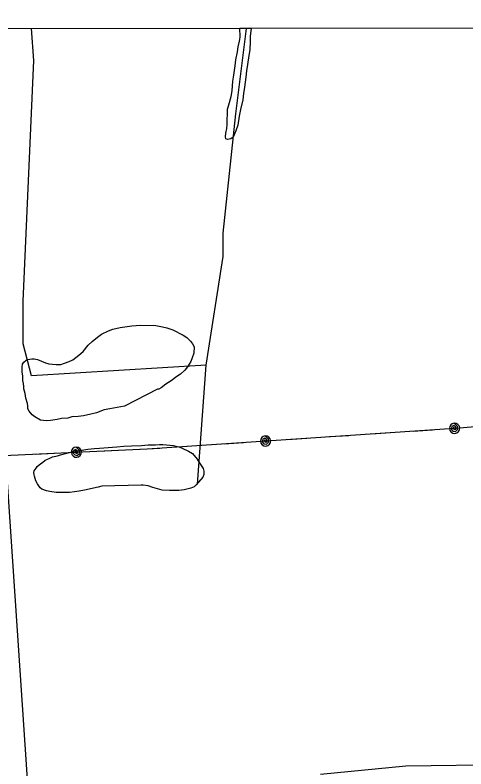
# Model space of a CAD drawing. Extents: x 3297716 to 3335574, y 688621 to 713991.
# Drawn here: x 3310350 to 3311145, y 710888 to 712216 of the extents above; entities that cross this region are included whole.
import ezdxf

# ---------------------------------------------------------------- set-up
doc = ezdxf.new("R2010")
doc.units = 0
for name, color, linetype in [('V-GRID-FRAM', 7, 'Continuous'), ('V-SITE-VEGE', 7, 'Continuous'), ('V-TOPO-SHOR', 7, 'Continuous'), ('V-UTIL-LINE', 7, 'Continuous')]:
    doc.layers.add(name, color=color, linetype=linetype)

msp = doc.modelspace()

# ---------------------------------------------------------------- linework, layer by layer
at = {"layer": 'V-GRID-FRAM'}
msp.add_lwpolyline([(3301838.5, 712184.2), (3333346.2, 712216.3), (3333372.6, 694031.5), (3301849.1, 693999.4), (3301838.5, 712184.2)], dxfattribs=at)
at = {"layer": 'V-SITE-VEGE'}
for p, q in [((3310746.3, 712193.3), (3310766.4, 712193.3)), ((3310746.7, 712177.8), (3310746.3, 712193.3)), ((3310766.4, 712193.3), (3310764.8, 712178.8)), ((3310764.8, 712178.8), (3310764.6, 712169.8)), ((3310743.4, 712160.2), (3310746, 712170.2)), ((3310746, 712170.2), (3310746.1, 712173)), ((3310746.1, 712173), (3310746.7, 712177.8)), ((3310764.6, 712169.8), (3310763.7, 712155)), ((3310739.5, 712137.5), (3310742.2, 712151.7)), ((3310742.2, 712151.7), (3310743.4, 712160.2)), ((3310763.7, 712155), (3310762.1, 712145)), ((3310762.1, 712145), (3310759.8, 712128.9)), ((3310735.5, 712110.4), (3310737.8, 712126.6)), ((3310737.8, 712126.6), (3310739.5, 712137.5)), ((3310759.8, 712128.9), (3310758.1, 712118)), ((3310758.1, 712118), (3310756.9, 712106.6)), ((3310732.5, 712082.9), (3310733.9, 712100)), ((3310733.9, 712100), (3310735.5, 712110.4)), ((3310756.9, 712106.6), (3310754.6, 712089.5)), ((3310754.6, 712089.5), (3310752.9, 712078.1)), ((3310727.2, 712058.2), (3310730.9, 712072.9)), ((3310730.9, 712072.9), (3310732.5, 712082.9)), ((3310752.9, 712078.1), (3310751.7, 712067.2)), ((3310751.7, 712067.2), (3310747.5, 712049.7)), ((3310724, 712023.5), (3310724.6, 712050.2)), ((3310724.6, 712050.2), (3310727.2, 712058.2)), ((3310747.5, 712049.7), (3310745.3, 712038.3)), ((3310745.3, 712038.3), (3310742.5, 712022.2)), ((3310723.3, 712016.4), (3310724, 712023.5)), ((3310742.5, 712022.2), (3310739.4, 712012.2)), ((3310721.1, 712001.7), (3310721.7, 712008.4)), ((3310721.7, 712008.4), (3310723.3, 712016.4)), ((3310739.4, 712012.2), (3310734.4, 712001.4)), ((3310721.5, 711997.9), (3310721.1, 712001.7)), ((3310724.3, 711996.9), (3310721.5, 711997.9)), ((3310730.5, 711998.1), (3310724.3, 711996.9)), ((3310734.4, 712001.4), (3310730.5, 711998.1))]:
    msp.add_line(p, q, dxfattribs=at)
for points in [[(3310542.8, 711527.2), (3310517.4, 711522.6), (3310507.4, 711520.4), (3310493.5, 711515.5), (3310483.9, 711512.9), (3310470.9, 711509.9), (3310461.4, 711508.7), (3310449.9, 711508), (3310443.2, 711505.8), (3310431.8, 711505.1), (3310424.1, 711503.8), (3310412.7, 711501.7), (3310405.5, 711501.4), (3310395, 711502.1), (3310385.2, 711508.1), (3310380, 711512), (3310374.9, 711518.3), (3310372.6, 711522.2), (3310372.3, 711527.9), (3310371.9, 711531.7), (3310369.3, 711541.3), (3310368.1, 711549.4), (3310365.4, 711557.6), (3310365.5, 711561.4), (3310365.1, 711567.1), (3310363.8, 711572.4), (3310363.5, 711580.5), (3310362.3, 711586.7), (3310362.5, 711596.2), (3310363.1, 711601), (3310365.5, 711604.7), (3310369.4, 711608), (3310372.8, 711609.3), (3310379.5, 711610.6), (3310383.8, 711610.5), (3310389.5, 711609.4), (3310403.6, 711603.4), (3310409.8, 711601.8), (3310422.6, 711600.5), (3310430.7, 711600.3), (3310437.4, 711602.6), (3310445.6, 711605.7), (3310451.8, 711608.9), (3310462.5, 711616.7), (3310470.3, 711623.2), (3310479.1, 711634.5), (3310485.9, 711641), (3310495.6, 711648.8), (3310502.4, 711653.9), (3310514.9, 711659.8), (3310522.2, 711663), (3310535.1, 711665.5), (3310556.1, 711668.4), (3310570.9, 711669.9), (3310598.5, 711669.3), (3310609.9, 711667.1), (3310617.9, 711665), (3310627.9, 711661.5), (3310646.7, 711652), (3310652.8, 711648), (3310659.3, 711641.7), (3310663, 711636.8), (3310665.7, 711631.5), (3310665.5, 711620.6), (3310662.4, 711612.5), (3310659.9, 711605.5), (3310654, 711596.1), (3310649.1, 711590.5), (3310641.7, 711583.5), (3310635.5, 711579.4), (3310625.3, 711571.5), (3310615.6, 711566), (3310607.4, 711559.5), (3310603.5, 711557.2), (3310601.1, 711556.8)], [(3310503.3, 711385.8), (3310496.6, 711384), (3310472.2, 711378.9), (3310463.1, 711377.2), (3310454.9, 711375.9), (3310445.9, 711374.7), (3310438.7, 711374.9), (3310430.2, 711374.6), (3310422.5, 711374.8), (3310411.1, 711376.5), (3310405.5, 711378), (3310397.4, 711380.6), (3310394.6, 711383.1), (3310389.6, 711389.9), (3310386.8, 711395.6), (3310384.2, 711403.8), (3310383.7, 711406.2), (3310383.4, 711410), (3310383.9, 711413.3), (3310387.3, 711417.5), (3310389.3, 711420.8), (3310395.6, 711425.9), (3310398.5, 711427.7), (3310403.4, 711431.9), (3310405.8, 711433.3), (3310411.6, 711435.5), (3310415.9, 711437.8), (3310425, 711439.5), (3310430.3, 711441.3), (3310441.3, 711444.4), (3310448.5, 711446.1), (3310455.2, 711448.3), (3310465.7, 711449), (3310471.5, 711450.3), (3310478.6, 711451.1), (3310490.1, 711452.7), (3310498.7, 711453), (3310514.4, 711454.1), (3310529.7, 711455.6), (3310542.1, 711456.3), (3310555.4, 711457.4), (3310573.1, 711457.9), (3310584.5, 711458.6), (3310597.9, 711458.8), (3310604.6, 711459.6), (3310610.7, 711459.4), (3310629.3, 711457.6), (3310638.7, 711455.4), (3310644.9, 711452.9), (3310655.7, 711447.9), (3310662.8, 711443.5), (3310671.1, 711433.7), (3310675.7, 711426), (3310681.7, 711417.3), (3310683, 711412.5), (3310682.8, 711406.3), (3310680.8, 711401.6), (3310669.6, 711388.5), (3310665.7, 711384.8), (3310659.9, 711382.6), (3310648.4, 711379.5), (3310638.8, 711378.3), (3310622.2, 711378.2), (3310609.3, 711379), (3310593.2, 711383.6), (3310584.7, 711386.7), (3310575.7, 711387.9), (3310572.4, 711387.9)]]:
    msp.add_lwpolyline(points, close=True, dxfattribs=at)
at = {"layer": 'V-TOPO-SHOR'}
for points in [[(3310671.9, 711389.3), (3310686.9, 711599.5), (3310379.1, 711580.7), (3310364.1, 711637), (3310364.1, 711712.1), (3310382.9, 712136.3), (3310379.1, 712192.6)], [(3310686.9, 711599.5), (3310717, 711790.9), (3310717, 711832.2), (3310739.5, 712042.4), (3310758.3, 712192.6)], [(3310334.1, 711419.3), (3310386.6, 710642.2), (3310390.4, 710484.6), (3310386.6, 710304.4), (3310397.9, 710263.1), (3310427.9, 709790.1)], [(3311217.2, 710894.7), (3311038.9, 710892.8), (3310888.7, 710877.8)]]:
    msp.add_lwpolyline(points, dxfattribs=at)
at = {"layer": 'V-UTIL-LINE'}
for points in [[(3307478.6, 712190), (3307010.7, 711270.2), (3307283.4, 711286.1), (3309482.3, 711400.6), (3310583, 711451.7), (3311133.8, 711488.7), (3315308.4, 711846.1)], [(3311124.9, 711488.1), (3311123.1, 711490.3), (3311122.4, 711488.1), (3311124.2, 711486), (3311127.1, 711486.5), (3311127, 711489.9), (3311123.6, 711493.1), (3311119.8, 711491.1), (3311118.8, 711486.3), (3311122.1, 711483.1), (3311126.6, 711482.4), (3311130.1, 711485.7), (3311130, 711491.2), (3311124.3, 711497.1), (3311120.9, 711496.1), (3311118.1, 711494), (3311116.4, 711491), (3311115.9, 711487.5), (3311116.8, 711484.1), (3311119, 711481.3), (3311122, 711479.6), (3311125.5, 711479.1), (3311128.9, 711480), (3311131.7, 711482.2), (3311133.4, 711485.2), (3311133.9, 711488.7), (3311133, 711492.1), (3311130.8, 711494.9), (3311127.8, 711496.6), (3311124.3, 711497.1)], [(3310791.6, 711465.7), (3310789.9, 711467.9), (3310789.2, 711465.7), (3310791, 711463.6), (3310793.8, 711464.1), (3310793.8, 711467.5), (3310790.3, 711470.7), (3310786.6, 711468.7), (3310785.6, 711463.9), (3310788.9, 711460.7), (3310793.3, 711460), (3310796.8, 711463.3), (3310796.8, 711468.9), (3310791, 711474.7), (3310787.7, 711473.8), (3310784.9, 711471.6), (3310783.1, 711468.6), (3310782.7, 711465.1), (3310783.6, 711461.7), (3310785.7, 711458.9), (3310788.8, 711457.2), (3310792.3, 711456.7), (3310795.6, 711457.6), (3310798.4, 711459.8), (3310800.2, 711462.8), (3310800.6, 711466.3), (3310799.7, 711469.7), (3310797.6, 711472.5), (3310794.5, 711474.2), (3310791, 711474.7)], [(3310904.4, 711473.3), (3310938.3, 711475.5)], [(3310978.2, 711478.2), (3311012.1, 711480.5)], [(3311052.1, 711483.2), (3311086, 711485.5)], [(3310718.8, 711460.8), (3310752.7, 711463.1)], [(3310830.6, 711468.3), (3310864.5, 711470.6)], [(3310458.3, 711445.9), (3310456.5, 711448.2), (3310455.8, 711446), (3310457.5, 711443.8), (3310460.4, 711444.3), (3310460.4, 711447.7), (3310457, 711450.9), (3310453.2, 711449), (3310452.2, 711444.2), (3310455.4, 711441), (3310459.8, 711440.2), (3310463.4, 711443.4), (3310463.4, 711448.9), (3310457.8, 711454.9), (3310454.4, 711454), (3310451.6, 711451.9), (3310449.8, 711448.9), (3310449.3, 711445.5), (3310450.1, 711442.1), (3310452.2, 711439.2), (3310455.2, 711437.4), (3310458.7, 711436.9), (3310462.1, 711437.7), (3310464.9, 711439.8), (3310466.7, 711442.8), (3310467.2, 711446.3), (3310466.4, 711449.7), (3310464.3, 711452.5), (3310461.3, 711454.3), (3310457.8, 711454.9)], [(3310497.2, 711447.7), (3310531.2, 711449.3)], [(3310571.1, 711451.1), (3310583, 711451.7), (3310605.1, 711453.2)], [(3310645, 711455.8), (3310678.9, 711458.1)], [(3310385.3, 711442.5), (3310419.3, 711444.1)]]:
    msp.add_lwpolyline(points, dxfattribs=at)

doc.saveas('drawing.dxf')
